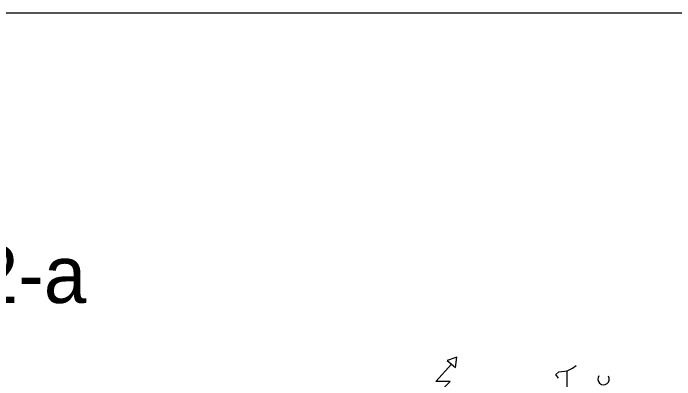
# Model space of a CAD drawing. Extents: x 417995 to 421451, y 4454518 to 4458015.
# Drawn here: x 420373.2 to 420777.8, y 4457791.1 to 4458015.3 of the extents above; entities that cross this region are included whole.
import ezdxf

# ---------------------------------------------------------------- set-up
doc = ezdxf.new("R2010")
doc.units = 0
for name, color, linetype in [('Default', 7, 'Continuous'), ('S_Minare', 7, 'Continuous'), ('S_Trafo_acik_tip', 7, 'Continuous'), ('S_Tulumba', 7, 'Continuous'), ('Y_Lejant', 7, 'Continuous')]:
    doc.layers.add(name, color=color, linetype=linetype)

msp = doc.modelspace()

# ---------------------------------------------------------------- linework, layer by layer
at = {"layer": 'Default'}
msp.add_lwpolyline([(421450.71, 4458015.27), (419046.78, 4458015.27), (419046.78, 4454603.43), (421450.71, 4454603.43)], close=True, dxfattribs=at)
at = {"layer": 'S_Minare'}
msp.add_arc((420734.23, 4457791.46), 3.5, 143.6021, 30.4889, dxfattribs=at)
at = {"layer": 'S_Trafo_acik_tip'}
msp.add_lwpolyline([(420643.66, 4457798.51), (420644.39, 4457804.91), (420638.62, 4457802.78)], close=True, dxfattribs=at)
msp.add_lwpolyline([(420630.74, 4457780.31), (420640.4, 4457789.97), (420631.69, 4457789.97), (420641.14, 4457800.64)], dxfattribs=at)
at = {"layer": 'S_Tulumba'}
for p, q in [((420705.12, 4457794.2), (420706.87, 4457795.95)), ((420706.59, 4457792.03), (420705.12, 4457794.2)), ((420706.87, 4457795.95), (420712.02, 4457796.51)), ((420712.02, 4457775.51), (420712.02, 4457796.51))]:
    msp.add_line(p, q, dxfattribs=at)
msp.add_lwpolyline([(420712.02, 4457796.51), (420715.27, 4457798.08), (420717.37, 4457799.83)], dxfattribs=at)

# ---------------------------------------------------------------- texts
at = {"layer": 'Y_Lejant'}
msp.add_text('BURSA-H22-d-02-a', height=35, dxfattribs=at).set_placement((420004.35, 4457838.02))

doc.saveas('drawing.dxf')
